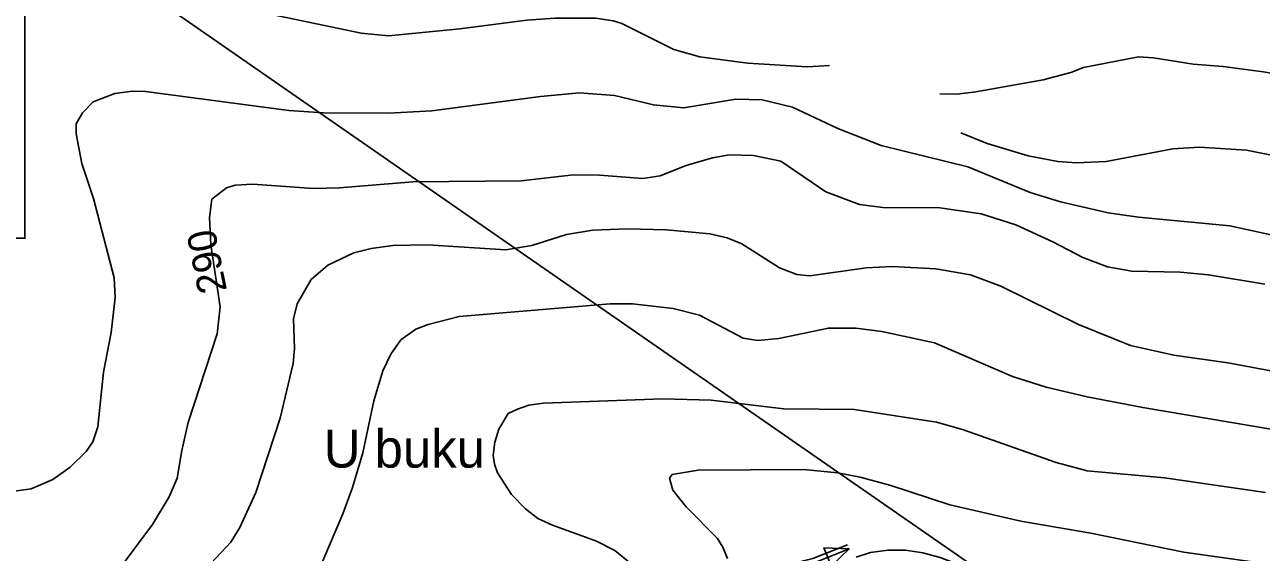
# Model space of a CAD drawing. Extents: x -662620 to -656370, y -1067090 to -1062990.
# Drawn here: x -661678 to -661109, y -1065837 to -1065595 of the extents above; entities that cross this region are included whole.
import ezdxf

# ---------------------------------------------------------------- set-up
doc = ezdxf.new("R2010")
doc.units = 0
for name, color, linetype in [('CHRANENE_LOZISKOVE_UZEMI', 7, 'Continuous'), ('MÍSTNÍ_NÁZVY', 7, 'Continuous'), ('PLYNOVOD_-_VTL', 7, 'Continuous'), ('POLNÍ_CESTA_STÁVAJÍCÍ_-_KRAJ', 7, 'Continuous'), ('POLNÍ_CESTA_STÁVAJÍCÍ_-_OSA', 7, 'Continuous'), ('Popis_objektú_polních_cest_stávajících', 7, 'Continuous'), ('VRSTEVNICE_ZDŮRAZNĚNÁ', 7, 'Continuous'), ('VRSTEVNICE_ZDŮRAZNĚNÁ_-_POPIS', 7, 'Continuous'), ('VRSTEVNICE_ZÁKLADNÍ', 7, 'Continuous')]:
    doc.layers.add(name, color=color, linetype=linetype)

msp = doc.modelspace()

# ---------------------------------------------------------------- linework, layer by layer
at = {"layer": 'CHRANENE_LOZISKOVE_UZEMI'}
msp.add_lwpolyline([(-661096.57, -1065944.42), (-661652.65, -1065558.91), (-661386.13, -1065362.86), (-661234.18, -1065237.85), (-660862.53, -1065376.49), (-660732.31, -1065445.66), (-660264.34, -1065722.38)], dxfattribs=at)
at = {"layer": 'PLYNOVOD_-_VTL'}
msp.add_lwpolyline([(-662588.99, -1063216.18), (-661678.37, -1063216.18), (-661678.37, -1065692.96), (-662588.99, -1065692.96)], close=True, dxfattribs=at)
at = {"layer": 'POLNÍ_CESTA_STÁVAJÍCÍ_-_KRAJ'}
msp.add_lwpolyline([(-661457.69, -1066258.23), (-661457.42, -1066195.74), (-661444.99, -1066163.86), (-661424.31, -1066052.93), (-661418.11, -1066033.01), (-661415.38, -1066020.99), (-661408.95, -1066008.96), (-661400.03, -1065999.52), (-661398.29, -1065990.59), (-661398.02, -1065951.71), (-661379.33, -1065903.49), (-661370.68, -1065883.75), (-661362.21, -1065868.18), (-661350.86, -1065854.89), (-661335.55, -1065845.15), (-661315.74, -1065840.26), (-661299.75, -1065833.87)], dxfattribs=at)
at = {"layer": 'POLNÍ_CESTA_STÁVAJÍCÍ_-_OSA'}
msp.add_lwpolyline([(-661455.69, -1066258.23), (-661455.42, -1066196.12), (-661443.06, -1066164.41), (-661422.36, -1066053.41), (-661416.18, -1066033.52), (-661413.49, -1066021.7), (-661407.31, -1066010.14), (-661398.17, -1066000.47), (-661396.29, -1065990.79), (-661396.02, -1065952.09), (-661377.48, -1065904.25), (-661368.88, -1065884.64), (-661360.55, -1065869.32), (-661349.53, -1065856.42), (-661334.75, -1065847.01), (-661315.13, -1065842.17), (-661299, -1065835.72)], dxfattribs=at)
at = {"layer": 'Popis_objektú_polních_cest_stávajících'}
for p, q in [((-661299.1, -1065835.76), (-661310.66, -1065835.36)), ((-661310.66, -1065835.36), (-661308.93, -1065839.69)), ((-661307.29, -1065843.78), (-661299.1, -1065835.76))]:
    msp.add_line(p, q, dxfattribs=at)
msp.add_lwpolyline([(-661307.29, -1065843.78), (-661299.1, -1065835.76), (-661310.66, -1065835.36), (-661308.93, -1065839.69)], close=True, dxfattribs=at)
at = {"layer": 'VRSTEVNICE_ZDŮRAZNĚNÁ'}
for points in [[(-661107.8, -1065714.08), (-661133.66, -1065709.7), (-661146.73, -1065708.57), (-661168.99, -1065708.14), (-661180.13, -1065706.14), (-661191.55, -1065701.86), (-661205.25, -1065694.58), (-661222.38, -1065686.73), (-661238.36, -1065681.73), (-661258.35, -1065678.88), (-661282.33, -1065679.02), (-661294.32, -1065677.45), (-661309.73, -1065671.6), (-661330.43, -1065657.47), (-661343.13, -1065654.9), (-661354.27, -1065654.61), (-661361.98, -1065655.9), (-661373.97, -1065659.47), (-661385.96, -1065664.32), (-661393.95, -1065665.46), (-661413.93, -1065663.89), (-661425.92, -1065663.75), (-661449.9, -1065666.6), (-661499.86, -1065667.03), (-661533.55, -1065669.74), (-661545.54, -1065670.03), (-661573.51, -1065668.03), (-661581.51, -1065668.6), (-661585.5, -1065669.74), (-661592.35, -1065675.02), (-661593.35, -1065683.45), (-661592.78, -1065696.01), (-661588.5, -1065724.55), (-661589.79, -1065736.83), (-661603.2, -1065777.65), (-661606.2, -1065790.5), (-661608.34, -1065803.35), (-661611.91, -1065811.91), (-661619.62, -1065824.61), (-661636.32, -1065847.02)], [(-661115.27, -1065875.29), (-661123.84, -1065870.01), (-661131.51, -1065869.59), (-661158.14, -1065869.29), (-661169.28, -1065867.86), (-661187.84, -1065864.3), (-661207.82, -1065858.87), (-661221.23, -1065853.02), (-661233.23, -1065849.02), (-661257.21, -1065839.74), (-661265.2, -1065837.6), (-661273.19, -1065836.46), (-661281.18, -1065836.32), (-661289.18, -1065837.46), (-661295.89, -1065839.6)]]:
    msp.add_lwpolyline(points, dxfattribs=at)
at = {"layer": 'VRSTEVNICE_ZÁKLADNÍ'}
for points in [[(-661678.37, -1065565.77), (-661675.86, -1065567.97), (-661665.72, -1065574.11), (-661652.02, -1065578.39), (-661642.88, -1065579.39), (-661621.76, -1065579.67), (-661605.77, -1065581.25), (-661523.56, -1065598.66), (-661510.99, -1065599.8), (-661478.16, -1065596.66), (-661447.33, -1065592.66), (-661434.49, -1065591.81), (-661415.64, -1065591.81), (-661407.65, -1065592.95), (-661403.66, -1065594.23), (-661379.68, -1065606.22), (-661367.69, -1065609.51), (-661345.7, -1065612.36), (-661318.3, -1065614.08), (-661308.16, -1065613.5)], [(-661678.37, -1065565.77), (-661675.86, -1065567.97), (-661665.72, -1065574.11), (-661652.02, -1065578.39), (-661642.88, -1065579.39), (-661621.76, -1065579.67), (-661605.77, -1065581.25), (-661523.56, -1065598.66), (-661510.99, -1065599.8), (-661478.16, -1065596.66), (-661447.33, -1065592.66), (-661434.49, -1065591.81), (-661415.64, -1065591.81), (-661407.65, -1065592.95), (-661403.66, -1065594.23), (-661379.68, -1065606.22), (-661367.69, -1065609.51), (-661345.7, -1065612.36), (-661318.3, -1065614.08), (-661308.16, -1065613.5)], [(-661084.91, -1065620.41), (-661108.6, -1065616.45), (-661126.95, -1065614.02), (-661140.71, -1065612.87), (-661159.06, -1065610), (-661165.94, -1065609.57), (-661191.27, -1065614.35)], [(-661084.91, -1065620.41), (-661108.6, -1065616.45), (-661126.95, -1065614.02), (-661140.71, -1065612.87), (-661159.06, -1065610), (-661165.94, -1065609.57), (-661191.27, -1065614.35)], [(-661257.26, -1065626.55), (-661249.55, -1065626.66), (-661240.68, -1065625.6), (-661209.82, -1065620.07), (-661196.97, -1065616.79), (-661191.27, -1065614.35)], [(-661257.26, -1065626.55), (-661249.55, -1065626.66), (-661240.68, -1065625.6), (-661209.82, -1065620.07), (-661196.97, -1065616.79), (-661191.27, -1065614.35)], [(-661093.66, -1065693.84), (-661123.89, -1065687.3), (-661165.85, -1065683.3), (-661179.84, -1065681.3), (-661201.82, -1065676.17), (-661215.81, -1065671.88), (-661244.36, -1065660.18), (-661284.33, -1065650.33), (-661304.31, -1065642.48), (-661325.15, -1065632.63), (-661339.14, -1065629.35), (-661351.13, -1065629.06), (-661375.11, -1065632.92), (-661389.1, -1065631.63), (-661407.08, -1065627.35), (-661423.07, -1065626.07), (-661441.05, -1065627.78), (-661491.01, -1065634.34), (-661510.99, -1065635.49), (-661540.97, -1065635.2), (-661556.96, -1065634.2), (-661622.9, -1065625.49), (-661628.9, -1065625.35), (-661636.89, -1065626.35), (-661646.88, -1065630.2), (-661651.88, -1065635.2), (-661654.73, -1065640.34), (-661654.73, -1065644.91), (-661652.16, -1065658.61), (-661646.74, -1065674.6), (-661637.32, -1065711.14), (-661636.75, -1065720.27), (-661638.6, -1065736.26), (-661642.17, -1065754.53), (-661644.74, -1065779.65), (-661647.02, -1065786.5), (-661650.16, -1065791.07), (-661657.44, -1065798.21), (-661665.44, -1065803.92), (-661675.43, -1065808.2), (-661685.42, -1065809.63)], [(-661093.66, -1065693.84), (-661123.89, -1065687.3), (-661165.85, -1065683.3), (-661179.84, -1065681.3), (-661201.82, -1065676.17), (-661215.81, -1065671.88), (-661244.36, -1065660.18), (-661284.33, -1065650.33), (-661304.31, -1065642.48), (-661325.15, -1065632.63), (-661339.14, -1065629.35), (-661351.13, -1065629.06), (-661375.11, -1065632.92), (-661389.1, -1065631.63), (-661407.08, -1065627.35), (-661423.07, -1065626.07), (-661441.05, -1065627.78), (-661491.01, -1065634.34), (-661510.99, -1065635.49), (-661540.97, -1065635.2), (-661556.96, -1065634.2), (-661622.9, -1065625.49), (-661628.9, -1065625.35), (-661636.89, -1065626.35), (-661646.88, -1065630.2), (-661651.88, -1065635.2), (-661654.73, -1065640.34), (-661654.73, -1065644.91), (-661652.16, -1065658.61), (-661646.74, -1065674.6), (-661637.32, -1065711.14), (-661636.75, -1065720.27), (-661638.6, -1065736.26), (-661642.17, -1065754.53), (-661644.74, -1065779.65), (-661647.02, -1065786.5), (-661650.16, -1065791.07), (-661657.44, -1065798.21), (-661665.44, -1065803.92), (-661675.43, -1065808.2), (-661685.42, -1065809.63)], [(-661089.37, -1065657.81), (-661116.25, -1065652.44), (-661137.88, -1065651.04), (-661150.15, -1065651.9), (-661180.7, -1065657.61), (-661194.4, -1065658.32), (-661202.97, -1065657.61), (-661216.67, -1065655.04), (-661235.51, -1065649.33), (-661247.64, -1065644.48)], [(-661089.37, -1065657.81), (-661116.25, -1065652.44), (-661137.88, -1065651.04), (-661150.15, -1065651.9), (-661180.7, -1065657.61), (-661194.4, -1065658.32), (-661202.97, -1065657.61), (-661216.67, -1065655.04), (-661235.51, -1065649.33), (-661247.64, -1065644.48)], [(-661100.91, -1065754.74), (-661124.75, -1065750.21), (-661149.58, -1065746.68), (-661169.56, -1065742.25), (-661193.54, -1065732.55), (-661229.23, -1065714.99), (-661243.22, -1065709.85), (-661259.2, -1065707), (-661279.19, -1065706), (-661291.18, -1065706.57), (-661317.16, -1065710.28), (-661323.15, -1065709.57), (-661331.14, -1065706.57), (-661348.41, -1065695.58), (-661355.12, -1065692.72), (-661363.12, -1065690.87), (-661383.1, -1065689.01), (-661401.09, -1065688.58), (-661417.07, -1065689.16), (-661429.06, -1065691.15), (-661445.05, -1065696.29), (-661457.04, -1065698.29), (-661493.01, -1065696.01), (-661509, -1065696.29), (-661518.99, -1065697.72), (-661526.98, -1065699.72), (-661538.97, -1065705.28), (-661546.54, -1065711.85), (-661553.1, -1065723.13), (-661554.67, -1065729.98), (-661554.24, -1065743.68), (-661554.96, -1065750.53), (-661560.95, -1065775.65), (-661572.09, -1065809.91), (-661579.36, -1065825.9), (-661583.51, -1065832.75), (-661592.64, -1065842.31)], [(-661100.91, -1065754.74), (-661124.75, -1065750.21), (-661149.58, -1065746.68), (-661169.56, -1065742.25), (-661193.54, -1065732.55), (-661229.23, -1065714.99), (-661243.22, -1065709.85), (-661259.2, -1065707), (-661279.19, -1065706), (-661291.18, -1065706.57), (-661317.16, -1065710.28), (-661323.15, -1065709.57), (-661331.14, -1065706.57), (-661348.41, -1065695.58), (-661355.12, -1065692.72), (-661363.12, -1065690.87), (-661383.1, -1065689.01), (-661401.09, -1065688.58), (-661417.07, -1065689.16), (-661429.06, -1065691.15), (-661445.05, -1065696.29), (-661457.04, -1065698.29), (-661493.01, -1065696.01), (-661509, -1065696.29), (-661518.99, -1065697.72), (-661526.98, -1065699.72), (-661538.97, -1065705.28), (-661546.54, -1065711.85), (-661553.1, -1065723.13), (-661554.67, -1065729.98), (-661554.24, -1065743.68), (-661554.96, -1065750.53), (-661560.95, -1065775.65), (-661572.09, -1065809.91), (-661579.36, -1065825.9), (-661583.51, -1065832.75), (-661592.64, -1065842.31)], [(-661104.04, -1065780.96), (-661163.86, -1065770.8), (-661189.55, -1065765.81), (-661208.39, -1065761.38), (-661223.95, -1065756.53), (-661259.73, -1065741.02), (-661284.04, -1065735.83), (-661296.03, -1065734.26), (-661308.59, -1065734.26), (-661331.43, -1065739.11), (-661341.1, -1065739.92), (-661347.84, -1065738.83), (-661367.97, -1065728.27), (-661379.96, -1065725.27), (-661398.8, -1065723.13), (-661409.08, -1065723.13), (-661478.45, -1065728.98), (-661492.72, -1065732.55), (-661498.43, -1065734.83), (-661505.28, -1065739.68), (-661510, -1065746.25), (-661513.56, -1065753.96), (-661517.7, -1065767.66), (-661522.84, -1065791.64), (-661527.55, -1065807.63), (-661531.98, -1065819.62), (-661543.82, -1065847.45)], [(-661104.04, -1065780.96), (-661163.86, -1065770.8), (-661189.55, -1065765.81), (-661208.39, -1065761.38), (-661223.95, -1065756.53), (-661259.73, -1065741.02), (-661284.04, -1065735.83), (-661296.03, -1065734.26), (-661308.59, -1065734.26), (-661331.43, -1065739.11), (-661341.1, -1065739.92), (-661347.84, -1065738.83), (-661367.97, -1065728.27), (-661379.96, -1065725.27), (-661398.8, -1065723.13), (-661409.08, -1065723.13), (-661478.45, -1065728.98), (-661492.72, -1065732.55), (-661498.43, -1065734.83), (-661505.28, -1065739.68), (-661510, -1065746.25), (-661513.56, -1065753.96), (-661517.7, -1065767.66), (-661522.84, -1065791.64), (-661527.55, -1065807.63), (-661531.98, -1065819.62), (-661543.82, -1065847.45)], [(-661107.48, -1065809.88), (-661153.86, -1065803.06), (-661189.55, -1065799.92), (-661203.82, -1065796.07), (-661246.93, -1065780.94), (-661258.92, -1065777.51), (-661296.6, -1065771.66), (-661329.15, -1065771.37), (-661362.55, -1065767.38), (-661384.81, -1065766.81), (-661439.62, -1065768.8), (-661446.48, -1065769.66), (-661451.61, -1065771.52), (-661455.9, -1065773.51), (-661460.18, -1065780.79), (-661462.04, -1065786.79), (-661462.89, -1065792.78), (-661462.32, -1065796.78), (-661460.89, -1065800.78), (-661454.47, -1065810.77), (-661448.05, -1065817.33), (-661442.34, -1065821.76), (-661435.63, -1065824.9), (-661415.36, -1065832.18), (-661406.8, -1065836.6), (-661399.37, -1065842.74)], [(-661107.48, -1065809.88), (-661153.86, -1065803.06), (-661189.55, -1065799.92), (-661203.82, -1065796.07), (-661246.93, -1065780.94), (-661258.92, -1065777.51), (-661296.6, -1065771.66), (-661329.15, -1065771.37), (-661362.55, -1065767.38), (-661384.81, -1065766.81), (-661439.62, -1065768.8), (-661446.48, -1065769.66), (-661451.61, -1065771.52), (-661455.9, -1065773.51), (-661460.18, -1065780.79), (-661462.04, -1065786.79), (-661462.89, -1065792.78), (-661462.32, -1065796.78), (-661460.89, -1065800.78), (-661454.47, -1065810.77), (-661448.05, -1065817.33), (-661442.34, -1065821.76), (-661435.63, -1065824.9), (-661415.36, -1065832.18), (-661406.8, -1065836.6), (-661399.37, -1065842.74)], [(-661111.32, -1065842.12), (-661145.01, -1065837.32), (-661187.84, -1065828.61), (-661220.09, -1065823.04), (-661252.64, -1065815.62), (-661279.9, -1065806.63), (-661294.03, -1065802.78), (-661304.31, -1065800.78), (-661320.01, -1065799.35), (-661368.54, -1065799.63), (-661380.43, -1065801.65), (-661381.67, -1065803.35), (-661380.25, -1065808.77), (-661374.11, -1065816.48), (-661359.69, -1065831.04), (-661357.12, -1065835.03), (-661354.98, -1065840.17)], [(-661111.32, -1065842.12), (-661145.01, -1065837.32), (-661187.84, -1065828.61), (-661220.09, -1065823.04), (-661252.64, -1065815.62), (-661279.9, -1065806.63), (-661294.03, -1065802.78), (-661304.31, -1065800.78), (-661320.01, -1065799.35), (-661368.54, -1065799.63), (-661380.43, -1065801.65), (-661381.67, -1065803.35), (-661380.25, -1065808.77), (-661374.11, -1065816.48), (-661359.69, -1065831.04), (-661357.12, -1065835.03), (-661354.98, -1065840.17)]]:
    msp.add_lwpolyline(points, dxfattribs=at)

# ---------------------------------------------------------------- texts
at = {"layer": 'MÍSTNÍ_NÁZVY'}
msp.add_text('U buku', height=17.5, dxfattribs=at).set_placement((-661540.81, -1065798.43))
at = {"layer": 'VRSTEVNICE_ZDŮRAZNĚNÁ_-_POPIS'}
msp.add_text('290', height=13.2, rotation=101.3463, dxfattribs=at).set_placement((-661585.3, -1065716.93))

doc.saveas('drawing.dxf')
